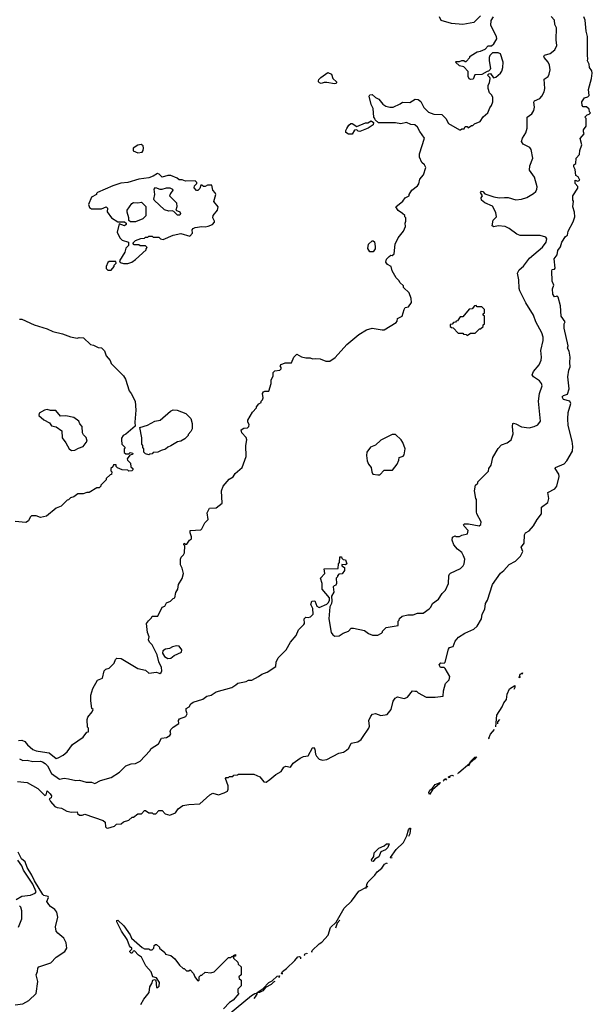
# Model space of a CAD drawing. Extents: x 2210602 to 2357277, y 510288 to 673808.
# Tile 326 of 464: x 2351656 to 2356837, y 588967 to 597878. Entities that reach past the tile are written whole.
import ezdxf

# ---------------------------------------------------------------- set-up
doc = ezdxf.new("R2010")
doc.units = 0

msp = doc.modelspace()

# ---------------------------------------------------------------- linework, layer by layer
at = {"layer": '0CON05XD'}
for points in [[(2353818.3, 594401.7), (2353840, 594415), (2353840, 594425), (2353851.7, 594438.3), (2353857.5, 594455), (2353852.5, 594495), (2353860.7, 594509.3), (2353875, 594517.5), (2353910, 594515), (2353932.5, 594585), (2353931.2, 594615), (2353950, 594655), (2353950, 594685), (2353965, 594700), (2354010, 594705), (2354021.7, 594718.3), (2354021.7, 594731.7), (2354012.5, 594745), (2354023, 594757), (2354058.3, 594771.7), (2354115, 594773.3), (2354135.9, 594824.1), (2354165, 594850), (2354205, 594827.5), (2354245, 594817.5), (2354285, 594817.5), (2354305, 594807.5), (2354335, 594812.5), (2354375, 594807.5), (2354425, 594787.5), (2354461.7, 594788.3), (2354509.3, 594820.7), (2354615, 594937.5), (2354725, 595027.5), (2354795, 595070), (2354845, 595087.5), (2354935, 595070), (2354955, 595072.5), (2355063, 595137), (2355071.7, 595148.3), (2355075, 595172.5), (2355117.5, 595195), (2355133.3, 595255), (2355145, 595272.5), (2355175, 595280), (2355201.7, 595318.3), (2355197.5, 595355), (2355180, 595405), (2355130, 595455), (2355128.3, 595468.3), (2355095, 595500), (2355090, 595515), (2355063, 595543), (2355026.7, 595605), (2355017.5, 595645), (2354983.6, 595663.6), (2354970, 595685), (2354975, 595710), (2354997.5, 595735), (2355013, 595747), (2355027, 595743), (2355045, 595760), (2355052.9, 595847.1), (2355080, 595905), (2355130, 595965), (2355147.5, 596005), (2355142.5, 596035), (2355150, 596055), (2355150, 596085), (2355140, 596095), (2355140, 596105), (2355120, 596125), (2355080, 596150), (2355060, 596185), (2355123, 596237), (2355143.6, 596266.4), (2355180, 596285), (2355180, 596295), (2355203.6, 596336.4), (2355255.9, 596374.1), (2355268.3, 596391.7), (2355276.4, 596433.6), (2355310, 596475), (2355329.3, 596539.3), (2355317.5, 596565), (2355293.3, 596585), (2355274, 596635), (2355273.9, 596663.9), (2355320, 596805), (2355276.7, 596865), (2355256.7, 596905), (2355230, 596925), (2355195, 596930), (2355155, 596946.2), (2355105, 596936.7), (2355055, 596946), (2354903.6, 596943.6), (2354871.7, 596971.7), (2354870, 596985), (2354860, 596995), (2354853, 597073), (2354835, 597110), (2354817.5, 597185), (2354825, 597197.5), (2354845, 597200), (2354873.9, 597173.9), (2354905, 597160), (2354942.3, 597112.3), (2354970, 597095), (2355005, 597086.7), (2355035, 597087.5), (2355097.5, 597115), (2355118.3, 597131.7), (2355185, 597130), (2355235, 597157.5), (2355260, 597155), (2355285, 597137.5), (2355313.9, 597083.9), (2355355, 597042.5), (2355403.9, 597023.9), (2355475, 597020), (2355513, 596983), (2355535, 596937.5), (2355635, 596880), (2355645, 596880), (2355655, 596890), (2355678.3, 596891.7), (2355685, 596910), (2355705, 596910), (2355715, 596900), (2355745, 596920), (2355755, 596920), (2355770, 596935), (2355823, 596957), (2355850.7, 596999.3), (2355892.5, 597035), (2355908.3, 597081.7), (2355925, 597100), (2355937.5, 597135), (2355937.5, 597175), (2355927.5, 597195), (2355907.5, 597215), (2355893.3, 597255), (2355893.6, 597286.4), (2355906.7, 597305), (2355912.5, 597345), (2355910, 597355), (2355890, 597375), (2355901.7, 597388.3), (2355915, 597390), (2355943, 597353), (2355965, 597357.5), (2356006.4, 597393.6), (2356017, 597413), (2356027.5, 597445), (2356030, 597495), (2356005, 597567.5), (2355985, 597576.7), (2355933, 597577), (2355910, 597555), (2355902.5, 597535), (2355902.5, 597505), (2355916.7, 597435), (2355913, 597427), (2355898.3, 597411.7), (2355885, 597410), (2355837, 597383), (2355775, 597377.5), (2355759.3, 597340.7), (2355735, 597337.5), (2355723.6, 597343.6), (2355712.5, 597365), (2355715, 597410), (2355675, 597450), (2355635, 597460), (2355600, 597495), (2355605, 597500), (2355635, 597500), (2355655, 597510), (2355675, 597510), (2355685, 597500), (2355695, 597500), (2355730, 597535), (2355730, 597545), (2355740, 597555), (2355795, 597587.5), (2355826.4, 597593.6), (2355868.3, 597611.7), (2355895, 597640), (2355925, 597640), (2355945, 597660), (2355972.5, 597705), (2355970, 597725), (2355920, 597825), (2355920.7, 597869.3), (2355942.5, 597905)], [(2355231.7, 591801.7), (2355245, 591800), (2355260, 591785), (2355335, 591746.7), (2355415, 591746.7), (2355487.5, 591755), (2355490.4, 591805), (2355508.6, 591871.4), (2355542.5, 591905), (2355547.5, 591935), (2355505.6, 592005.6), (2355495, 592014), (2355462.5, 592015), (2355450.5, 592039.5), (2355465, 592056.2), (2355495, 592056), (2355506.2, 592065), (2355535, 592182.5), (2355545, 592196.7), (2355577.5, 592205), (2355597.5, 592255), (2355625, 592290), (2355683, 592327), (2355765, 592362.5), (2355795, 592390), (2355833, 592457), (2355841.7, 592498.3), (2355865.8, 592544.2), (2355871.1, 592595), (2355890, 592625), (2355934.5, 592765.5), (2356005, 592870), (2356035, 592892.5), (2356083.6, 592946.4), (2356143, 592977), (2356188.3, 593021.7), (2356206.7, 593065), (2356193.3, 593105), (2356205, 593120), (2356219.3, 593140.7), (2356223.9, 593216.1), (2356232.5, 593235), (2356265, 593252.5), (2356303.6, 593296.4), (2356336.4, 593353.6), (2356377.5, 593405), (2356377.5, 593465), (2356435, 593510), (2356443.3, 593545), (2356435, 593600), (2356498.3, 593631.7), (2356516.2, 593655), (2356538, 593745), (2356533.8, 593765), (2356501.2, 593815), (2356502.5, 593825), (2356583, 593857), (2356607.5, 593885), (2356656.4, 593973.6), (2356660, 594015), (2356653.3, 594065), (2356618.8, 594205), (2356613.8, 594265), (2356617, 594323), (2356642.5, 594405), (2356632.5, 594425), (2356575, 594441.4), (2356563.3, 594465), (2356575, 594478), (2356611.7, 594488.3), (2356627, 594537), (2356616.7, 594645), (2356623.6, 594706.4), (2356637.5, 594735), (2356632.5, 594775), (2356637.5, 594825), (2356627, 594877), (2356612.5, 594905), (2356617.5, 594925), (2356582.5, 595085), (2356582.5, 595125), (2356590, 595145), (2356554.2, 595195), (2356548.3, 595288.3), (2356527, 595367), (2356515, 595380), (2356508.3, 595371.7), (2356495, 595370), (2356480, 595395), (2356477.7, 595442.3), (2356487.5, 595475), (2356472.3, 595512.3), (2356470, 595605), (2356475, 595617.5), (2356495, 595620), (2356501.7, 595628.3), (2356492.5, 595715), (2356519.1, 595750.9), (2356525, 595788.8), (2356548.4, 595821.6), (2356560.5, 595865), (2356594, 595915), (2356611.2, 595928.8), (2356617.5, 595965), (2356665, 596050), (2356677.5, 596095), (2356676.7, 596135), (2356661.2, 596185), (2356667.5, 596235), (2356660, 596245), (2356660, 596285), (2356705.9, 596354.1), (2356705, 596367.5), (2356682.5, 596395), (2356683, 596427), (2356705, 596417.5), (2356722.5, 596425), (2356707.5, 596455), (2356688.3, 596468.3), (2356683, 596523), (2356670, 596545), (2356670, 596565), (2356687.5, 596575), (2356690, 596625), (2356721.7, 596658.3), (2356722.5, 596695), (2356742.5, 596745), (2356728.3, 596801.7), (2356762.5, 596845), (2356756.7, 596863.3), (2356758.3, 596881.7), (2356782.5, 596915), (2356780, 596985), (2356770, 596995), (2356791.7, 597018.3), (2356808.3, 597021.7), (2356820, 597035), (2356810, 597045), (2356808.3, 597068.3), (2356785, 597090), (2356755, 597090), (2356745, 597100), (2356742.5, 597135), (2356765, 597170), (2356795, 597180), (2356807, 597193), (2356803.3, 597245), (2356830, 597345), (2356836.7, 597395), (2356833.3, 597415), (2356812.5, 597445), (2356807.5, 597475), (2356792.5, 597505), (2356797.5, 597525), (2356792.5, 597555), (2356792.5, 597725), (2356780, 597775), (2356772.5, 597875), (2356760, 597905)], [(2355665, 597833.8), (2355564.1, 597844.1), (2355470.7, 597870.7), (2355453.3, 597905)], [(2355825, 597912.5), (2355765, 597852.5), (2355665, 597833.8)], [(2356510, 597695), (2356512, 597805), (2356498.8, 597835), (2356493.8, 597875), (2356465, 597907.5)], [(2351655, 591187.5), (2351684.1, 591174.1), (2351725, 591175.6), (2351775, 591164.6), (2351845, 591166.5), (2351862, 591162), (2351887.4, 591147.4), (2351906.3, 591126.3), (2351942.9, 591055), (2352015, 591006), (2352057.3, 591012.7), (2352098.8, 591008.8), (2352165, 590992.5), (2352196.4, 590996.4), (2352256.7, 590976.7), (2352305, 590976.7), (2352335, 590966.7), (2352385.9, 590994.1), (2352485, 591020), (2352560.5, 591069.5), (2352615, 591126.7), (2352665, 591143.3), (2352705, 591148), (2352745, 591168), (2352835, 591262.5), (2352847, 591283), (2352912.5, 591325), (2352940, 591375), (2352985, 591383.3), (2353015, 591400), (2353022.5, 591415), (2353017.5, 591435), (2353022.5, 591455), (2353043.6, 591476.4), (2353095, 591510), (2353092.5, 591535), (2353100.7, 591549.3), (2353158.3, 591571.7), (2353170, 591595), (2353161.7, 591621.7), (2353163.3, 591645), (2353189.3, 591660.7), (2353203.6, 591686.4), (2353225, 591702.5), (2353311.7, 591728.3), (2353350, 591755), (2353390, 591765), (2353433.6, 591796.4), (2353575, 591833.3), (2353613, 591857), (2353630, 591875), (2353705, 591890), (2353725, 591902), (2353755, 591900), (2353815.5, 591934.5), (2353846.1, 591953.9), (2353896.1, 591973.9), (2353972.5, 592025), (2353977.5, 592065), (2353995, 592102.5), (2354067.5, 592175), (2354107.5, 592245), (2354157.5, 592305), (2354177.5, 592355), (2354227.5, 592405), (2354232.5, 592415), (2354230, 592455), (2354245, 592470), (2354265, 592467.5), (2354286.1, 592473.9), (2354310.7, 592499.3), (2354309.3, 592549.3), (2354290, 592585), (2354300, 592615), (2354325, 592620), (2354345, 592570), (2354365, 592557.5), (2354435, 592590), (2354450, 592605), (2354460, 592625), (2354460, 592645), (2354393.3, 592725), (2354392.5, 592775), (2354377.5, 592825), (2354417.5, 592865), (2354411.7, 592908.3), (2354538.3, 592911.7), (2354540, 592955), (2354550, 592965), (2354551.7, 593018.3), (2354568.3, 593018.3), (2354570, 593005), (2354581.7, 592991.7), (2354605, 592990), (2354616.7, 592955), (2354603, 592943), (2354571.7, 592948.3), (2354570, 592935), (2354595, 592920), (2354596, 592894), (2354575, 592862.5), (2354545, 592860), (2354530, 592845), (2354530, 592835), (2354520, 592825), (2354522.5, 592775), (2354515, 592760), (2354500, 592755), (2354492.5, 592745), (2354497, 592697), (2354478.3, 592661.7), (2354480, 592615), (2354477.5, 592595), (2354462.5, 592565), (2354452.5, 592455), (2354473.6, 592333.6), (2354490.7, 592310.7), (2354508.3, 592298.3), (2354547, 592303), (2354583, 592327), (2354630, 592345), (2354655, 592370), (2354675, 592370), (2354775, 592350), (2354813, 592323), (2354848.3, 592308.3), (2354895, 592307.5), (2354930, 592325), (2354940, 592335), (2354940, 592345), (2354973, 592377), (2355080, 592395), (2355080, 592435), (2355090, 592445), (2355091.7, 592458.3), (2355115, 592480), (2355168.3, 592491.7), (2355215, 592492.5), (2355255, 592507.5), (2355305, 592507.5), (2355360, 592545), (2355375, 592560), (2355390, 592595), (2355445, 592632.5), (2355477.5, 592685), (2355507.5, 592715), (2355536.7, 592775), (2355537.5, 592845), (2355545, 592860), (2355555, 592870), (2355645, 592912.5), (2355667.5, 592935), (2355677.5, 592955), (2355682.5, 592995), (2355672.5, 593025), (2355657.5, 593055), (2355617, 593087), (2355582.5, 593125), (2355568.3, 593168.3), (2355572.5, 593195), (2355595, 593207.5), (2355605, 593200), (2355635, 593200), (2355655, 593212.5), (2355706.4, 593223.6), (2355712.5, 593255), (2355676.7, 593295), (2355672.5, 593307.5), (2355680, 593315), (2355715.6, 593315.6), (2355812, 593298), (2355829.5, 593310.5), (2355830, 593335), (2355792.5, 593405), (2355787.5, 593425), (2355787.5, 593535), (2355782.5, 593545), (2355770, 593615), (2355780, 593665), (2355800, 593685), (2355800, 593695), (2355897, 593793), (2355900, 593815), (2355922.5, 593845), (2355937.5, 593915), (2355983.6, 593996.4), (2356015, 594030), (2356065, 594050), (2356102.5, 594075), (2356120.7, 594129.3), (2356113.8, 594195), (2356117, 594223), (2356125, 594226.7), (2356145, 594220), (2356195, 594193.3), (2356265, 594183.3), (2356310, 594195), (2356345, 594212.5), (2356367.5, 594245), (2356348.8, 594425), (2356358.8, 594495), (2356384, 594565), (2356377, 594587), (2356359.7, 594609.7), (2356305, 594646.7), (2356293.3, 594665), (2356303.8, 594695), (2356356.4, 594753.6), (2356372.7, 594797.3), (2356376.2, 594825), (2356370.8, 594885), (2356391.2, 594975), (2356392, 595005), (2356379.2, 595045), (2356325.8, 595145), (2356304, 595205), (2356234, 595315), (2356180, 595425), (2356174.1, 595445.9), (2356172, 595525), (2356158.8, 595585), (2356176, 595614), (2356215, 595646.7), (2356268.8, 595721.2), (2356385, 595818.8), (2356418.8, 595865), (2356426.7, 595895), (2356415, 595910), (2356365, 595923.8), (2356185, 595926), (2356155, 595938), (2356085, 595988), (2356047.3, 596007.3), (2355986.4, 596013.6), (2355945, 596003.3), (2355931.7, 596011.7), (2355940.8, 596065), (2355968.8, 596095), (2355963.9, 596133.9), (2355935, 596190), (2355865, 596219.4), (2355835.7, 596245), (2355830, 596265), (2355843.3, 596285), (2355826.2, 596315), (2355835, 596326.7), (2355845, 596323.3), (2355863, 596303), (2355945, 596273.8), (2355995, 596266.2), (2356041.7, 596268.3), (2356075, 596270), (2356145, 596248), (2356197, 596253), (2356245, 596270), (2356303.3, 596305), (2356325.8, 596324.2), (2356336.2, 596345), (2356338.8, 596365), (2356313.9, 596453.9), (2356267, 596517), (2356271.2, 596555), (2356298, 596625), (2356282.3, 596702.3), (2356271.7, 596721.7), (2356212.7, 596752.7), (2356196.7, 596776.7), (2356204.3, 596805.7), (2356235.9, 596854.1), (2356246.2, 596895), (2356248.8, 596995), (2356290, 597025), (2356306.2, 597055), (2356313.8, 597085), (2356307.5, 597132.5), (2356312.5, 597145), (2356362.5, 597165), (2356380, 597185), (2356400, 597225), (2356405.9, 597254.1), (2356399.7, 597340.3), (2356436.7, 597365), (2356446.7, 597385), (2356456.7, 597425), (2356450, 597465), (2356438.8, 597495), (2356400, 597535), (2356397.5, 597545), (2356405, 597556.7), (2356455, 597571.2), (2356496.7, 597605), (2356516.7, 597645), (2356510, 597695)], [(2354505, 597296.7), (2354435, 597310), (2354410.7, 597309.3), (2354385, 597300), (2354370, 597305), (2354360, 597315), (2354360, 597325), (2354363, 597337), (2354380, 597355), (2354445, 597400), (2354476.1, 597386.1), (2354490, 597345), (2354523.3, 597315), (2354522.5, 597305), (2354515, 597300), (2354505, 597296.7)], [(2354630.7, 596840.7), (2354607, 596857), (2354607.5, 596875), (2354616.4, 596893.6), (2354635, 596922.5), (2354653, 596937), (2354665, 596937.5), (2354705, 596912.5), (2354785, 596943.3), (2354807, 596943), (2354835, 596962.5), (2354858.3, 596948.3), (2354853, 596927), (2354810, 596895), (2354735, 596867.5), (2354718.3, 596868.3), (2354705, 596880), (2354685, 596877.5), (2354665, 596842.5), (2354630.7, 596840.7)], [(2352725, 596672.5), (2352765, 596680), (2352772.5, 596695), (2352776.7, 596715), (2352772.5, 596735), (2352755, 596747.5), (2352725, 596742.5), (2352682.5, 596715), (2352681.7, 596691.7), (2352725, 596672.5)], [(2352635, 595672.5), (2352670, 595685), (2352705, 595707.5), (2352800, 595795), (2352800, 595805), (2352810, 595815), (2352795, 595830), (2352745, 595830), (2352735, 595840), (2352691.7, 595841.7), (2352680, 595855), (2352705, 595880), (2352753, 595897), (2352785, 595900), (2352795, 595910), (2352815, 595910), (2352825, 595917.5), (2352855, 595917.5), (2352865, 595910), (2352915, 595910), (2352930, 595895), (2352955, 595887.5), (2353043.6, 595926.4), (2353115, 595942.5), (2353195, 595920), (2353220, 595945), (2353217.5, 595975), (2353225, 595987.5), (2353245, 595997.5), (2353305, 596006.7), (2353335, 596003.3), (2353361.7, 596008.3), (2353400, 596025), (2353420, 596045), (2353420, 596055), (2353402.5, 596085), (2353407.5, 596105), (2353446.7, 596153.3), (2353452.5, 596185), (2353413, 596233), (2353430, 596295), (2353425, 596310), (2353402.5, 596335), (2353395, 596380), (2353355, 596380), (2353335, 596367.5), (2353318.3, 596368.3), (2353305, 596380), (2353295, 596380), (2353285, 596350), (2353267, 596333), (2353255, 596332.5), (2353233.3, 596355), (2353237.5, 596375), (2353260, 596395), (2353260, 596405), (2353245, 596420), (2353155, 596417.5), (2353125, 596427.5), (2353098.3, 596428.3), (2353080, 596445), (2353025, 596466.7), (2352995, 596466.7), (2352945, 596452.5), (2352919.3, 596479.3), (2352903.6, 596486.4), (2352865, 596462.5), (2352825, 596447.5), (2352735, 596433.3), (2352635, 596403.8), (2352570.7, 596399.3), (2352500, 596375), (2352360, 596315), (2352350, 596305), (2352350, 596295), (2352307, 596273), (2352277.5, 596205), (2352287, 596177), (2352305, 596167.5), (2352395, 596167.5), (2352440, 596185), (2352451.7, 596171.7), (2352448.3, 596138.3), (2352487.5, 596085), (2352545, 596050), (2352605, 596047.5), (2352620, 596035), (2352620, 596025), (2352605, 596012.5), (2352555, 596030), (2352536.7, 595955), (2352563.3, 595905), (2352584.1, 595884.1), (2352640, 595865), (2352640, 595835), (2352615, 595810), (2352607, 595773), (2352560, 595695), (2352565, 595680), (2352595, 595672.5), (2352635, 595672.5)], [(2353105, 596110), (2353085, 596110), (2353051.7, 596141.7), (2353036.7, 596146.7), (2353005, 596143.8), (2352967.7, 596157.7), (2352873.6, 596243.6), (2352870, 596255), (2352880, 596295), (2352873.3, 596345), (2352885, 596360), (2352925, 596343.3), (2352946.4, 596343.6), (2352985, 596357.5), (2353015, 596356.7), (2353037.5, 596345), (2353042.5, 596335), (2353020, 596305), (2353013, 596283), (2353075, 596220), (2353077.5, 596185), (2353070, 596155), (2353105, 596140), (2353110, 596125), (2353105, 596110)], [(2352658.3, 596048.3), (2352645, 596060), (2352643.3, 596085), (2352627.5, 596135), (2352630, 596155), (2352670, 596215), (2352685, 596222.5), (2352725, 596220), (2352757, 596227), (2352796.4, 596186.4), (2352797, 596103), (2352770, 596075), (2352705, 596050), (2352658.3, 596048.3)], [(2354855, 595777.5), (2354825, 595777.5), (2354807, 595807), (2354813.3, 595845), (2354845, 595877.5), (2354855, 595877.5), (2354866.1, 595866.1), (2354873.3, 595825), (2354872.5, 595805), (2354855, 595777.5)], [(2352485, 595610), (2352510, 595645), (2352510, 595655), (2352530, 595675), (2352525, 595690), (2352465, 595690), (2352455, 595680), (2352437.5, 595645), (2352440, 595625), (2352455, 595610), (2352485, 595610)], [(2355705, 595020), (2355735, 595040), (2355778.3, 595041.7), (2355815, 595080), (2355825, 595080), (2355848.3, 595101.7), (2355850, 595115), (2355860, 595125), (2355860, 595195), (2355850, 595205), (2355850, 595215), (2355860, 595225), (2355860, 595255), (2355838.3, 595278.3), (2355795, 595280), (2355785, 595290), (2355771.7, 595288.3), (2355748.3, 595261.7), (2355721.7, 595258.3), (2355665, 595190), (2355641.7, 595188.3), (2355618.3, 595151.7), (2355605, 595150), (2355598.3, 595141.7), (2355581.7, 595138.3), (2355568.3, 595121.7), (2355551.7, 595118.3), (2355551.7, 595101.7), (2355561.7, 595091.7), (2355578.3, 595088.3), (2355621.7, 595041.7), (2355665, 595040), (2355671.7, 595031.7), (2355695, 595030), (2355705, 595020)], [(2351655, 595167.5), (2351676.4, 595166.4), (2351786.1, 595116.1), (2351905, 595081.2), (2351955, 595057.5), (2352045, 595036), (2352115, 595007.5), (2352175, 594996.2), (2352195, 595001.2), (2352235, 594997.5), (2352297.5, 594937.5), (2352325, 594932.5), (2352365, 594910), (2352397, 594907), (2352422.5, 594882.5), (2352440, 594835), (2352473.3, 594795), (2352483.3, 594765), (2352596.7, 594655), (2352613.3, 594625), (2352648, 594518), (2352666.2, 594495), (2352700, 594425), (2352706.2, 594345), (2352697.5, 594235), (2352701.7, 594198.3), (2352615, 594127.5), (2352593.6, 594116.4), (2352578.3, 594091.7), (2352577.5, 594075), (2352580, 594035), (2352610, 594005), (2352600, 593995), (2352601.7, 593961.7), (2352615, 593950), (2352645, 593950), (2352655, 593960), (2352680, 593955), (2352678.3, 593941.7), (2352651.7, 593938.3), (2352630, 593905), (2352631.7, 593891.7), (2352660, 593865), (2352661.7, 593831.7), (2352680, 593815), (2352680, 593805), (2352670, 593795), (2352645, 593792.5), (2352635, 593800), (2352583, 593803), (2352541.7, 593821.7), (2352530, 593835), (2352528.3, 593848.3), (2352505, 593850), (2352498.3, 593831.7), (2352480, 593815), (2352480, 593795), (2352490, 593785), (2352488.3, 593761.7), (2352475, 593760), (2352440, 593725), (2352440, 593715), (2352390, 593665), (2352390, 593655), (2352375, 593640), (2352355, 593640), (2352285, 593600), (2352265, 593600), (2352231.7, 593588.3), (2352183, 593587), (2352145, 593560), (2352115, 593550), (2352097, 593533), (2352085, 593530), (2352030, 593475), (2351985, 593457.5), (2351900, 593385), (2351845, 593372.5), (2351805, 593387.5), (2351763, 593387), (2351750, 593375), (2351736.4, 593343.6), (2351711.7, 593328.3), (2351615, 593337.5)], [(2351645, 591353.6), (2351675, 591357.8), (2351702, 591345), (2351727.1, 591315), (2351775, 591274.4), (2351805, 591261.1), (2351862.5, 591252.5), (2351922.6, 591242.6), (2351985, 591193.3), (2352005, 591196.7), (2352049.5, 591220.5), (2352085, 591252.5), (2352135, 591317.5), (2352230, 591385), (2352265, 591430), (2352278.3, 591431.7), (2352280, 591465), (2352270, 591475), (2352267.5, 591545), (2352272.5, 591565), (2352312.5, 591615), (2352320, 591635), (2352310, 591645), (2352300, 591715), (2352300, 591765), (2352317.5, 591825), (2352360.7, 591899.3), (2352405, 591920), (2352420, 591985), (2352435, 592000), (2352465, 592010), (2352478.3, 592021.7), (2352510, 592055), (2352521.7, 592088.3), (2352535, 592100), (2352575, 592097.5), (2352726.4, 592006.4), (2352795, 591990), (2352823.6, 591963.6), (2352895, 591972.5), (2352925, 591960), (2352935, 591970), (2352942.5, 591985), (2352938.8, 592015), (2352916.1, 592066.1), (2352899.5, 592129.5), (2352855, 592220), (2352830, 592245), (2352822.5, 592265), (2352827, 592293), (2352813.3, 592333.3), (2352802.5, 592415), (2352823, 592437), (2352850, 592465), (2352855, 592480), (2352905, 592480), (2352945, 592560), (2352968.3, 592571.7), (2352985, 592600), (2353020, 592615), (2353045, 592640), (2353060, 592645), (2353070, 592695), (2353087, 592723), (2353092.5, 592765), (2353125, 592820), (2353136.7, 592865), (2353127.5, 592915), (2353112.5, 592945), (2353110, 592995), (2353117.5, 593015), (2353137.5, 593035), (2353146.4, 593053.6), (2353150, 593115), (2353140, 593125), (2353140, 593135), (2353145, 593140), (2353155, 593130), (2353168.3, 593131.7), (2353193.6, 593166.4), (2353211.7, 593178.3), (2353211.7, 593198.3), (2353197.5, 593235), (2353200, 593255), (2353295, 593262.5), (2353305, 593270), (2353332.5, 593325), (2353362.5, 593355), (2353352.5, 593415), (2353373.3, 593456.7), (2353435, 593460), (2353487, 593503), (2353482.5, 593615), (2353497.5, 593655), (2353550.5, 593719.5), (2353587.7, 593742.3), (2353605, 593770), (2353668.8, 593825), (2353706.1, 593923.9), (2353701.2, 594025), (2353712, 594075), (2353705.8, 594095.8), (2353665, 594140), (2353660, 594165), (2353685, 594180), (2353717, 594183), (2353730, 594195), (2353732.5, 594215), (2353720, 594235), (2353720, 594255), (2353762.5, 594325), (2353800, 594365), (2353800, 594375), (2353818.3, 594401.7)], [(2352125, 593980), (2352155, 593982.5), (2352188.3, 594001.7), (2352230, 594015), (2352267.5, 594065), (2352258.3, 594098.3), (2352235, 594120), (2352225, 594140), (2352222.5, 594195), (2352201.7, 594221.7), (2352192.5, 594245), (2352145, 594276.7), (2352075, 594292.5), (2352025, 594290), (2351981.7, 594341.7), (2351935, 594340), (2351905, 594350), (2351880, 594345), (2351831.7, 594318.3), (2351830, 594295), (2351875, 594257.5), (2351925, 594230), (2351943.6, 594203.6), (2351985, 594192.5), (2352038.3, 594158.3), (2352040, 594095), (2352075, 594050), (2352102.5, 593995), (2352125, 593980)], [(2352825, 593940), (2352795, 593950), (2352780, 593965), (2352780, 593995), (2352770, 594005), (2352770, 594025), (2352760, 594035), (2352760, 594095), (2352741.7, 594188.3), (2352811.7, 594208.3), (2352880, 594245), (2352927, 594253), (2353020, 594335), (2353043.6, 594346.4), (2353080, 594345), (2353160, 594315), (2353205, 594270), (2353217.5, 594225), (2353217.5, 594175), (2353205, 594150), (2353180, 594125), (2353180, 594115), (2353150, 594085), (2353115, 594062.5), (2353083, 594057), (2353025, 594020), (2352995, 594010), (2352975, 593990), (2352935, 593980), (2352907, 593963), (2352865, 593960), (2352855, 593950), (2352833, 593947), (2352825, 593940)], [(2354895, 593757.5), (2354915, 593760), (2354955, 593800), (2355028.3, 593801.7), (2355070, 593855), (2355087, 593893), (2355090, 593915), (2355125, 593927.5), (2355135, 593940), (2355143, 593993), (2355121.7, 594051.7), (2355106.4, 594076.4), (2355055, 594122.5), (2355025, 594122.5), (2354925, 594072.5), (2354875, 594026.7), (2354830.7, 594009.3), (2354797.5, 593965), (2354793.3, 593935), (2354800, 593885), (2354812.5, 593855), (2354837.5, 593825), (2354843.3, 593785), (2354852.5, 593765), (2354895, 593757.5)], [(2352995, 592097.5), (2353025, 592100), (2353055, 592122.5), (2353120, 592155), (2353122.5, 592175), (2353098.3, 592208.3), (2353075, 592210), (2353038.3, 592201.7), (2353011.7, 592188.3), (2352975, 592182.5), (2352950, 592165), (2352947.5, 592145), (2352967.5, 592115), (2352995, 592097.5)], [(2356186.4, 591929.5), (2356175, 591922.5), (2356183.6, 591955), (2356205, 591967.5), (2356200.4, 591951.9)], [(2355964, 591479.4), (2355971.5, 591585), (2356022, 591658), (2356037.5, 591695), (2356061.8, 591725), (2356065.5, 591775), (2356087.1, 591822.9), (2356135, 591853.3), (2356135.9, 591835), (2356127.7, 591815.5)], [(2351635, 590983.8), (2351725, 590973.3), (2351820.3, 590920.3), (2351885, 590857.5), (2351897, 590863), (2351905, 590900), (2351933, 590873), (2351942.5, 590855), (2351940, 590835), (2351922.5, 590827.5), (2351934.1, 590804.1), (2351975, 590758.8), (2351995, 590748.8), (2352035, 590741.2), (2352082.5, 590715), (2352125, 590706.2), (2352175, 590710), (2352180, 590695), (2352198.3, 590678.3), (2352221.7, 590678.3), (2352245, 590687.5), (2352411.7, 590631.7), (2352430, 590615), (2352433, 590573), (2352443, 590563), (2352455, 590562.5), (2352515, 590580), (2352533, 590597), (2352575, 590600), (2352595, 590620), (2352645, 590632.5), (2352675, 590660), (2352685, 590660), (2352725, 590690), (2352758.3, 590691.7), (2352785, 590720), (2352795, 590720), (2352825, 590700), (2352855, 590700), (2352865, 590690), (2352888.3, 590691.7), (2352915, 590720), (2352945, 590720), (2352971.7, 590691.7), (2353015, 590680), (2353065, 590700), (2353090, 590735), (2353133, 590767), (2353187, 590777), (2353285, 590782.5), (2353375, 590862.5), (2353405, 590877.5), (2353455, 590863.3), (2353505, 590880), (2353535, 590897.5), (2353543.3, 590915), (2353542, 590945), (2353518.3, 591011.7), (2353525, 591020), (2353545, 591020), (2353555, 591030), (2353585, 591030), (2353595, 591040), (2353627, 591043), (2353635, 591050), (2353775, 591050), (2353827.5, 591025), (2353865, 590980), (2353885, 590977.5), (2353919.2, 591000.8), (2353972.8, 591047.2), (2354023.3, 591075), (2354046.7, 591113.3), (2354065, 591121.2), (2354105, 591112.5), (2354130.8, 591149.2), (2354194.2, 591195.8), (2354225, 591210), (2354265, 591216.7), (2354305, 591288.8), (2354315, 591290), (2354327.4, 591277.4), (2354332.4, 591232.4), (2354342.7, 591212.7), (2354366.4, 591186.4), (2354395, 591176.7), (2354435.9, 591184.1), (2354545, 591240), (2354585, 591250), (2354613.6, 591266.4), (2354633.6, 591286.4), (2354655, 591330), (2354715, 591343.8), (2354745, 591363.8), (2354759.1, 591380.9), (2354813.9, 591466.1), (2354820, 591485), (2354816.2, 591535), (2354833.8, 591575), (2354848.3, 591591.7), (2354875, 591598.8), (2354925, 591581.2), (2354981.2, 591588.8), (2355015.9, 591634.1), (2355035, 591710), (2355053.6, 591736.4), (2355075, 591750), (2355133.6, 591733.6), (2355145, 591736.7), (2355165, 591747.5), (2355210, 591805), (2355231.7, 591801.7)], [(2355997.6, 591545.8), (2355980, 591525), (2355977.6, 591506.3)], [(2355905.1, 591366.2), (2355900, 591375), (2355915, 591412.9), (2355950.5, 591452.8)], [(2355622.1, 591052.8), (2355620.8, 591055), (2355628.6, 591065), (2355730, 591150), (2355734.4, 591165), (2355774.4, 591205), (2355788.3, 591208.3), (2355772, 591185), (2355730, 591150), (2355717.6, 591123.5)], [(2355365, 590867.5), (2355359.1, 590885), (2355365.8, 590905), (2355388.7, 590921.3), (2355414.6, 590955.4), (2355460, 590975), (2355455.8, 590965), (2355391.2, 590908.8), (2355365, 590867.5)], [(2355495, 590986.2), (2355489.2, 590995), (2355505, 591006.7), (2355517.7, 591007.7), (2355508.4, 590994.3)], [(2355551.8, 591019.9), (2355538.3, 591018.3), (2355536.2, 591025), (2355565, 591041.1), (2355581.9, 591035)], [(2355024.8, 590292.7), (2355015, 590288.8), (2355012.2, 590295), (2355063, 590367), (2355129.7, 590430.3), (2355158.2, 590491.8), (2355175, 590547.5), (2355185, 590562), (2355191.7, 590561.7), (2355185, 590510), (2355174.7, 590484.6)], [(2354855, 590260), (2354841.7, 590261.7), (2354840, 590275), (2354860, 590305), (2354861.7, 590338.3), (2354905, 590380), (2354955, 590400), (2354975, 590420), (2354998.3, 590418.3), (2354986.7, 590385), (2354966.7, 590365), (2354923.3, 590346.7), (2354905, 590302.5), (2354870, 590280), (2354855, 590260)], [(2351615, 588963.8), (2351685, 588971.2), (2351738.8, 589001.2), (2351803.9, 589066.1), (2351821.2, 589175), (2351806.7, 589235), (2351816.2, 589263.8), (2351820, 589295), (2351830, 589305), (2351938.3, 589341.7), (2351985, 589392.5), (2352063.9, 589446.1), (2352083.3, 589475), (2352076.2, 589525), (2352055.8, 589565.8), (2352000, 589610), (2351987.7, 589627.7), (2351981.2, 589668.8), (2352002.2, 589755), (2351991.5, 589801.5), (2351975, 589823.8), (2351935, 589851.2), (2351919.5, 589869.5), (2351903, 589897), (2351917.5, 589935), (2351913.6, 589943.6), (2351875, 589953.1), (2351865, 589962.2), (2351789, 590085), (2351767.1, 590137.1), (2351724.7, 590205), (2351706.7, 590256.7), (2351671.9, 590285), (2351643.6, 590343.6)], [(2351625, 589917.1), (2351675, 589946.8), (2351755, 589954.1), (2351797.4, 589972.6), (2351804.5, 589985), (2351775.6, 590055), (2351691.7, 590181.7), (2351675, 590221.8), (2351640.4, 590270.4)], [(2354302.5, 589436.3), (2354298.4, 589445), (2354301.4, 589455), (2354364.4, 589515.6), (2354389, 589531), (2354446.7, 589593.3), (2354466.9, 589663.1), (2354518.8, 589711.2), (2354592.3, 589837.7), (2354659.6, 589900.4), (2354725, 589990.6), (2354792.5, 590027.5), (2354797.5, 590055), (2354808.5, 590075), (2354870, 590135), (2354890.5, 590165), (2354931.3, 590198.7), (2354956.5, 590235), (2354978.9, 590248.9), (2354980, 590241.6)], [(2354804.4, 590033.7), (2354787.5, 590022.5), (2354787.5, 590015.3)], [(2351646.7, 589665), (2351675, 589740), (2351676.1, 589813.9), (2351668, 589845), (2351655, 589858.6)], [(2352753, 588967), (2352780, 589015), (2352827, 589073), (2352833.3, 589125), (2352852.5, 589155), (2352860, 589185), (2352875, 589192.5), (2352887, 589187), (2352895, 589120), (2352905, 589120), (2352918.3, 589131.7), (2352920, 589165), (2352895, 589207.5), (2352860, 589215), (2352845, 589260), (2352797.5, 589315), (2352757.5, 589395), (2352731.7, 589411.7), (2352695, 589450), (2352681.7, 589448.3), (2352675, 589430), (2352665, 589430), (2352651.7, 589441.7), (2352651.7, 589448.3), (2352670, 589465), (2352670, 589475), (2352660, 589485), (2352650, 589495), (2352630, 589555), (2352577.7, 589627.7), (2352533.8, 589715), (2352533.8, 589726.2), (2352545, 589728.8), (2352597.9, 589677.9), (2352656.7, 589595), (2352667.5, 589565), (2352765, 589482.5), (2352785, 589470), (2352825, 589470), (2352835, 589460), (2352855, 589460), (2352870, 589475), (2352871.7, 589498.3), (2352885, 589510), (2352895, 589510), (2352920, 589485), (2352920, 589475), (2352970, 589435), (2352975, 589420), (2353025, 589410), (2353060, 589380), (2353100.7, 589320.7), (2353135, 589290), (2353145, 589290), (2353165, 589270), (2353185, 589270), (2353198.3, 589278.3), (2353227.5, 589245), (2353240, 589215), (2353263.6, 589183.6), (2353275, 589180), (2353280, 589185), (2353280, 589215), (2353295, 589230), (2353305, 589230), (2353333, 589257), (2353385, 589252.5), (2353415, 589262.5), (2353545, 589390), (2353565, 589390), (2353575, 589400), (2353590, 589400), (2353591.7, 589408.3), (2353608.3, 589418.3), (2353608.3, 589401.7), (2353590, 589400), (2353590, 589385), (2353628.3, 589348.3), (2353631.7, 589331.7), (2353660, 589305), (2353660, 589235), (2353640, 589215), (2353641.7, 589201.7), (2353660, 589185), (2353660, 589135), (2353630, 589105), (2353630, 589075), (2353640, 589065), (2353588.8, 589005), (2353555.5, 588984.5), (2353500, 588925)], [(2354553.6, 589729.5), (2354528.8, 589701.2), (2354512.4, 589657.8)], [(2354038.2, 589243.8), (2354025, 589243.3), (2354035, 589265.3), (2354069.8, 589290.2), (2354146.7, 589363.3), (2354173.2, 589396.8), (2354185, 589400.3), (2354197.9, 589395), (2354195.7, 589379.8)], [(2354234.5, 589407.7), (2354231.3, 589415), (2354239.1, 589425), (2354255, 589428.9), (2354256.6, 589423.8)], [(2353963.4, 589173.9), (2353952.1, 589167.9), (2353935.5, 589149.2), (2353931.2, 589145.7), (2353881.5, 589118.5), (2353855, 589089.1), (2353825, 589074.6), (2353805, 589070), (2353803.8, 589075), (2353858.7, 589111.3), (2353910.5, 589165), (2353940.2, 589179.8), (2353985, 589223.2), (2354005.5, 589225.5), (2353999.6, 589207.7)], [(2353457.2, 588802.8), (2353753.8, 589046.2), (2353785, 589066.2), (2353799.5, 589069.5), (2353803.3, 589065), (2353785.8, 589034.2), (2353774.1, 589020.8)]]:
    msp.add_lwpolyline(points, dxfattribs=at)

doc.saveas('drawing.dxf')
